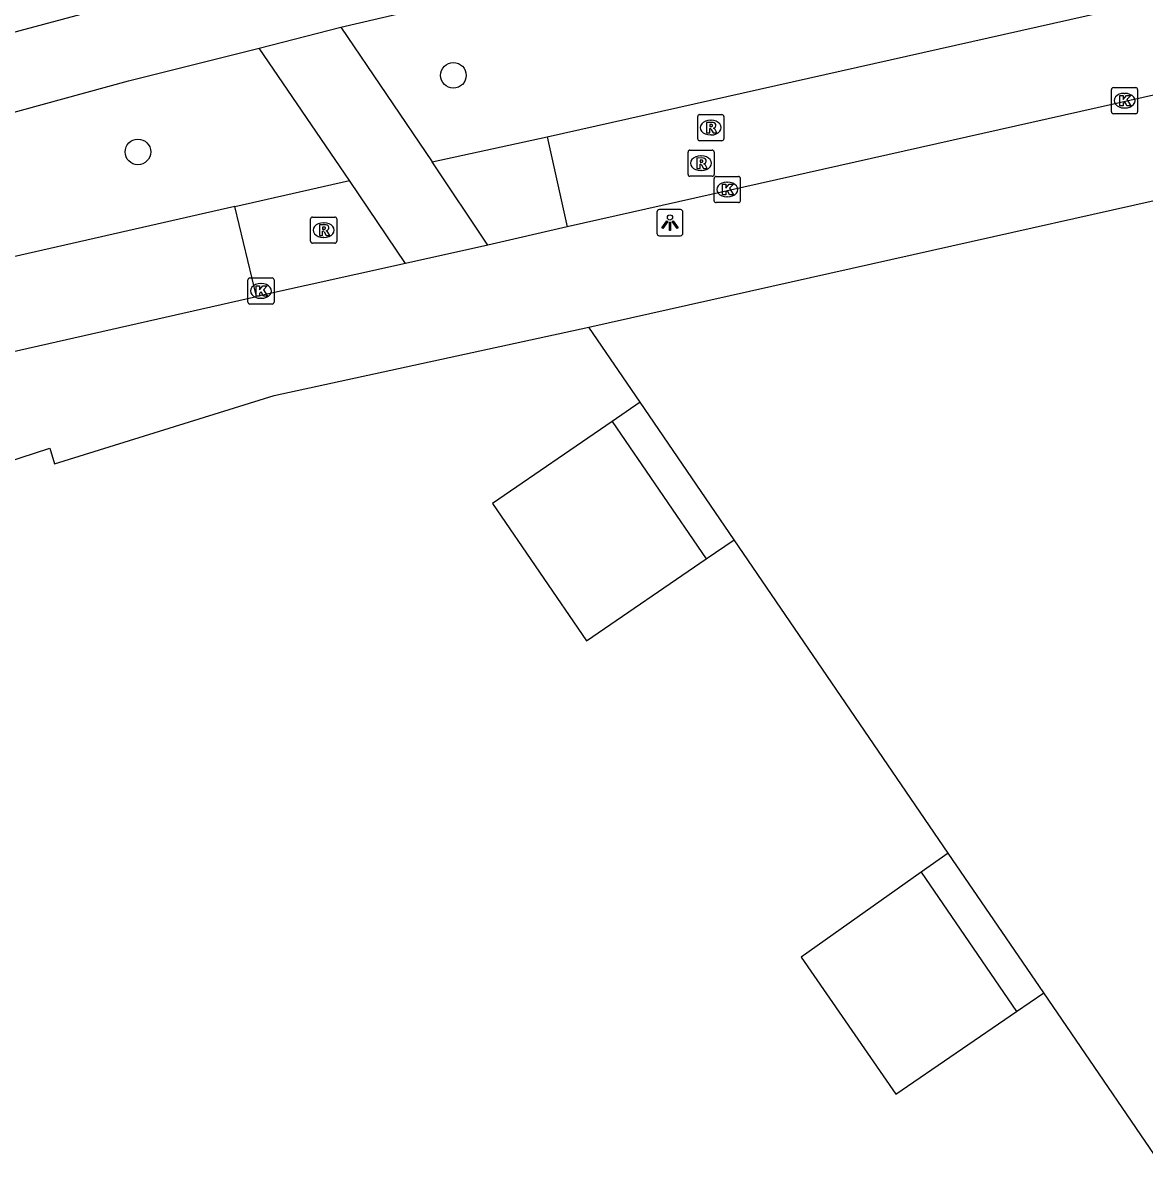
# Model space of a CAD drawing. Extents: x 155275 to 156263, y 382654 to 383635.
# Drawn here: x 155799.76 to 155842.67, y 383140.81 to 383184.9 of the extents above; entities that cross this region are included whole.
import ezdxf

# ---------------------------------------------------------------- set-up
doc = ezdxf.new("R2010")
doc.units = 0
for name, color, linetype in [('IMGEO_Boom', 7, 'Continuous'), ('IMGEO_Fietspad_gesloten', 7, 'Continuous'), ('IMGEO_Kolk', 7, 'Continuous'), ('IMGEO_Lichtpunt', 7, 'Continuous'), ('IMGEO_Pand', 7, 'Continuous'), ('IMGEO_Pand_overbouw', 7, 'Continuous'), ('IMGEO_Rijbaan_lokaal_gesloten', 7, 'Continuous'), ('IMGEO_Rijbaan_lokaal_open', 7, 'Continuous'), ('IMGEO_Rioolput', 7, 'Continuous'), ('IMGEO_Voetpad_open', 7, 'Continuous')]:
    doc.layers.add(name, color=color, linetype=linetype)

msp = doc.modelspace()

# ---------------------------------------------------------------- linework, layer by layer
at = {"layer": 'IMGEO_Boom'}
for centre in [(155816.218, 383182.901), (155804.152, 383179.972)]:
    msp.add_circle(centre, 0.489, dxfattribs=at)
at = {"layer": 'IMGEO_Fietspad_gesloten'}
for points in [[(155811.916, 383184.748), (155817.791, 383186.119), (155833.92, 383189.687), (155850.109, 383193.138)], [(155807.023, 383186.593), (155784.144, 383180.465), (155758.942, 383174.226)], [(155808.796, 383183.946), (155811.916, 383184.748)], [(155754.161, 383169.392), (155755.638, 383170.009), (155757.938, 383170.83), (155760.337, 383171.486), (155780.808, 383176.389), (155803.789, 383182.688), (155808.796, 383183.946)]]:
    msp.add_lwpolyline(points, dxfattribs=at)
at = {"layer": 'IMGEO_Kolk'}
for p, q in [((155841.384, 383181.506), (155841.384, 383182.358)), ((155841.459, 383182.432), (155842.311, 383182.432)), ((155842.385, 383182.358), (155842.385, 383181.506)), ((155841.872, 383182.212), (155841.897, 383182.212)), ((155842.311, 383181.432), (155841.459, 383181.432)), ((155841.895, 383181.652), (155841.87, 383181.652)), ((155826.19, 383178.107), (155826.19, 383178.959)), ((155826.265, 383179.033), (155827.117, 383179.033)), ((155826.678, 383178.813), (155826.703, 383178.813)), ((155827.191, 383178.959), (155827.191, 383178.107)), ((155827.117, 383178.033), (155826.265, 383178.033)), ((155826.701, 383178.253), (155826.676, 383178.253)), ((155808.359, 383174.228), (155808.359, 383175.08)), ((155808.434, 383175.154), (155809.286, 383175.154)), ((155808.847, 383174.934), (155808.872, 383174.934)), ((155809.36, 383175.08), (155809.36, 383174.228)), ((155808.87, 383174.374), (155808.845, 383174.374)), ((155809.286, 383174.154), (155808.434, 383174.154))]:
    msp.add_line(p, q, dxfattribs=at)
for points in [[(155841.384, 383181.506), (155841.384, 383182.358)], [(155841.459, 383182.432), (155842.311, 383182.432)], [(155842.385, 383182.358), (155842.385, 383181.506)], [(155841.705, 383182.132), (155841.828, 383182.132), (155841.828, 383181.981), (155841.958, 383182.132), (155842.122, 383182.132), (155841.976, 383181.981), (155842.129, 383181.732), (155841.977, 383181.732), (155841.892, 383181.896), (155841.828, 383181.829), (155841.828, 383181.732), (155841.705, 383181.732), (155841.705, 383182.132)], [(155842.311, 383181.432), (155841.459, 383181.432)], [(155826.19, 383178.107), (155826.19, 383178.959)], [(155826.265, 383179.033), (155827.117, 383179.033)], [(155827.191, 383178.959), (155827.191, 383178.107)], [(155826.511, 383178.733), (155826.634, 383178.733), (155826.634, 383178.582), (155826.764, 383178.733), (155826.928, 383178.733), (155826.782, 383178.582), (155826.935, 383178.333), (155826.783, 383178.333), (155826.698, 383178.497), (155826.634, 383178.43), (155826.634, 383178.333), (155826.511, 383178.333), (155826.511, 383178.733)], [(155827.117, 383178.033), (155826.265, 383178.033)], [(155808.359, 383174.228), (155808.359, 383175.08)], [(155808.434, 383175.154), (155809.286, 383175.154)], [(155808.68, 383174.854), (155808.803, 383174.854), (155808.803, 383174.703), (155808.933, 383174.854), (155809.097, 383174.854), (155808.951, 383174.703), (155809.104, 383174.454), (155808.952, 383174.454), (155808.867, 383174.618), (155808.803, 383174.551), (155808.803, 383174.454), (155808.68, 383174.454), (155808.68, 383174.854)], [(155809.36, 383175.08), (155809.36, 383174.228)], [(155809.286, 383174.154), (155808.434, 383174.154)]]:
    msp.add_lwpolyline(points, dxfattribs=at)
for centre, start, end in [((155841.461, 383182.356), 91.552, 178.448), ((155841.461, 383182.356), 91.552, 178.448), ((155842.309, 383182.356), 1.552, 88.448), ((155842.309, 383182.356), 1.552, 88.448), ((155841.461, 383181.508), 181.552, 268.448), ((155841.461, 383181.508), 181.552, 268.448), ((155842.309, 383181.508), 271.552, 358.448), ((155842.309, 383181.508), 271.552, 358.448), ((155826.267, 383178.957), 91.552, 178.448), ((155826.267, 383178.957), 91.552, 178.448), ((155827.115, 383178.957), 1.552, 88.448), ((155827.115, 383178.957), 1.552, 88.448), ((155826.267, 383178.109), 181.552, 268.448), ((155826.267, 383178.109), 181.552, 268.448), ((155827.115, 383178.109), 271.552, 358.448), ((155827.115, 383178.109), 271.552, 358.448), ((155808.436, 383175.078), 91.552, 178.448), ((155808.436, 383175.078), 91.552, 178.448), ((155809.284, 383175.078), 1.552, 88.448), ((155809.284, 383175.078), 1.552, 88.448), ((155808.436, 383174.23), 181.552, 268.448), ((155808.436, 383174.23), 181.552, 268.448), ((155809.284, 383174.23), 271.552, 358.448), ((155809.284, 383174.23), 271.552, 358.448)]:
    msp.add_arc(centre, 0.0765, start, end, dxfattribs=at)
for centre, major_axis, ratio, start_param, end_param in [((155841.871, 383181.932), (-0.387, 0.002), 0.722429, 4.712389, 7.853982), ((155841.896, 383181.932), (-0.39, 0.002), 0.717154, 1.570796, 4.712389), ((155826.677, 383178.533), (-0.387, 0.002), 0.722429, 4.712389, 7.853982), ((155826.702, 383178.533), (-0.39, 0.002), 0.717154, 1.570796, 4.712389), ((155808.846, 383174.654), (-0.387, 0.002), 0.722429, 4.712389, 7.853982), ((155808.871, 383174.654), (-0.39, 0.002), 0.717154, 1.570796, 4.712389)]:
    msp.add_ellipse(centre, major_axis=major_axis, ratio=ratio, start_param=start_param, end_param=end_param, dxfattribs=at)
at = {"layer": 'IMGEO_Lichtpunt'}
for p, q in [((155824.002, 383177.669), (155824.002, 383176.862)), ((155824.002, 383177.669), (155824.002, 383176.862)), ((155824.904, 383177.764), (155824.096, 383177.764)), ((155824.904, 383177.764), (155824.096, 383177.764)), ((155824.998, 383176.862), (155824.998, 383177.669)), ((155824.998, 383176.862), (155824.998, 383177.669)), ((155824.096, 383176.768), (155824.904, 383176.768)), ((155824.096, 383176.768), (155824.904, 383176.768))]:
    msp.add_line(p, q, dxfattribs=at)
for points in [[(155824.376, 383177.333), (155824.415, 383177.305), (155824.227, 383177.043), (155824.189, 383177.07), (155824.376, 383177.333)], [(155824.478, 383177.285), (155824.525, 383177.285), (155824.525, 383176.963), (155824.478, 383176.963), (155824.478, 383177.285)], [(155824.588, 383177.305), (155824.626, 383177.332), (155824.813, 383177.07), (155824.774, 383177.042), (155824.588, 383177.305)]]:
    msp.add_lwpolyline(points, dxfattribs=at)
msp.add_circle((155824.501, 383177.467), 0.0994, dxfattribs=at)
for centre, start, end in [((155824.096, 383177.669), 90, 180), ((155824.096, 383177.669), 90, 180), ((155824.904, 383177.669), 0, 90), ((155824.904, 383177.669), 0, 90), ((155824.096, 383176.862), 180, 270), ((155824.096, 383176.862), 180, 270), ((155824.904, 383176.862), 270, 0), ((155824.904, 383176.862), 270, 360)]:
    msp.add_arc(centre, 0.0946, start, end, dxfattribs=at)
at = {"layer": 'IMGEO_Pand'}
for points in [[(155821.394, 383173.271), (155856.897, 383181.221)], [(155781.515, 383163.707), (155781.533, 383163.714), (155787.732, 383165.698), (155787.913, 383165.119), (155790.17, 383165.849), (155790.071, 383166.132), (155791.993, 383166.733), (155792.077, 383166.451), (155793.257, 383166.839), (155793.457, 383166.263), (155800.782, 383168.637), (155800.967, 383168.041), (155809.359, 383170.66), (155821.394, 383173.271)], [(155823.359, 383170.395), (155821.394, 383173.271)], [(155823.359, 383170.395), (155822.291, 383169.665), (155817.707, 383166.527), (155821.302, 383161.271), (155825.889, 383164.411), (155826.951, 383165.138)], [(155826.951, 383165.138), (155823.359, 383170.395)], [(155835.14, 383153.15), (155826.951, 383165.138)], [(155835.14, 383153.15), (155834.103, 383152.418), (155829.512, 383149.175), (155833.135, 383143.931), (155837.751, 383147.091), (155838.796, 383147.806)], [(155838.796, 383147.806), (155835.14, 383153.15)], [(155849.738, 383131.795), (155838.796, 383147.806)]]:
    msp.add_lwpolyline(points, dxfattribs=at)
at = {"layer": 'IMGEO_Pand_overbouw'}
for points in [[(155823.359, 383170.395), (155822.291, 383169.665), (155825.889, 383164.411), (155826.951, 383165.138)], [(155837.751, 383147.091), (155838.796, 383147.806), (155835.14, 383153.15), (155834.103, 383152.418)]]:
    msp.add_lwpolyline(points, close=True, dxfattribs=at)
at = {"layer": 'IMGEO_Rijbaan_lokaal_gesloten'}
for points in [[(155819.804, 383180.555), (155849.792, 383187.297)], [(155850.604, 383183.856), (155820.572, 383177.109)], [(155807.855, 383177.879), (155773.936, 383170.173), (155768.128, 383168.704), (155765.261, 383167.836), (155759.704, 383165.561)], [(155773.576, 383166.494), (155808.683, 383174.445)]]:
    msp.add_lwpolyline(points, dxfattribs=at)
at = {"layer": 'IMGEO_Rijbaan_lokaal_open'}
for points in [[(155815.412, 383179.591), (155819.804, 383180.555)], [(155819.804, 383180.555), (155820.572, 383177.109)], [(155817.54, 383176.409), (155815.412, 383179.591)], [(155807.855, 383177.879), (155812.239, 383178.877)], [(155814.391, 383175.709), (155812.239, 383178.877)], [(155808.683, 383174.445), (155807.855, 383177.879)], [(155820.572, 383177.109), (155817.54, 383176.409)], [(155814.391, 383175.709), (155808.683, 383174.445)]]:
    msp.add_lwpolyline(points, dxfattribs=at)
at = {"layer": 'IMGEO_Rioolput'}
for p, q in [((155825.635, 383181.402), (155826.487, 383181.402)), ((155825.56, 383180.476), (155825.56, 383181.328)), ((155826.048, 383181.182), (155826.073, 383181.182)), ((155826.561, 383181.328), (155826.561, 383180.476)), ((155826.071, 383180.622), (155826.046, 383180.622)), ((155826.487, 383180.402), (155825.635, 383180.402)), ((155825.19, 383179.114), (155825.19, 383179.966)), ((155825.265, 383180.04), (155826.117, 383180.04)), ((155825.678, 383179.82), (155825.703, 383179.82)), ((155826.191, 383179.966), (155826.191, 383179.114)), ((155825.701, 383179.26), (155825.676, 383179.26)), ((155826.117, 383179.04), (155825.265, 383179.04)), ((155810.832, 383177.481), (155811.684, 383177.481)), ((155810.757, 383176.555), (155810.757, 383177.407)), ((155811.245, 383177.261), (155811.27, 383177.261)), ((155811.758, 383177.407), (155811.758, 383176.555)), ((155811.268, 383176.701), (155811.243, 383176.701)), ((155811.684, 383176.481), (155810.832, 383176.481))]:
    msp.add_line(p, q, dxfattribs=at)
for points in [[(155825.635, 383181.402), (155826.487, 383181.402)], [(155825.56, 383180.476), (155825.56, 383181.328)], [(155826.149, 383181.1), (155825.897, 383181.102), (155825.897, 383180.702)], [(155826.075, 383181.021), (155826.021, 383181.021), (155826.021, 383180.94)], [(155826.561, 383181.328), (155826.561, 383180.476)], [(155825.897, 383180.702), (155826.021, 383180.702), (155826.021, 383180.864), (155826.032, 383180.864)], [(155826.021, 383180.94), (155826.073, 383180.94)], [(155826.079, 383180.835), (155826.15, 383180.702), (155826.29, 383180.702), (155826.225, 383180.828)], [(155826.487, 383180.402), (155825.635, 383180.402)], [(155825.19, 383179.114), (155825.19, 383179.966)], [(155825.265, 383180.04), (155826.117, 383180.04)], [(155825.779, 383179.738), (155825.527, 383179.74), (155825.527, 383179.34)], [(155825.705, 383179.659), (155825.651, 383179.659), (155825.651, 383179.578)], [(155826.191, 383179.966), (155826.191, 383179.114)], [(155825.527, 383179.34), (155825.651, 383179.34), (155825.651, 383179.502), (155825.662, 383179.502)], [(155825.651, 383179.578), (155825.703, 383179.578)], [(155825.709, 383179.473), (155825.78, 383179.34), (155825.92, 383179.34), (155825.855, 383179.466)], [(155826.117, 383179.04), (155825.265, 383179.04)], [(155810.832, 383177.481), (155811.684, 383177.481)], [(155810.757, 383176.555), (155810.757, 383177.407)], [(155811.346, 383177.179), (155811.094, 383177.181), (155811.094, 383176.781)], [(155811.272, 383177.1), (155811.218, 383177.1), (155811.218, 383177.019)], [(155811.218, 383177.019), (155811.27, 383177.019)], [(155811.758, 383177.407), (155811.758, 383176.555)], [(155811.094, 383176.781), (155811.218, 383176.781), (155811.218, 383176.943), (155811.229, 383176.943)], [(155811.276, 383176.914), (155811.347, 383176.781), (155811.487, 383176.781), (155811.422, 383176.907)], [(155811.684, 383176.481), (155810.832, 383176.481)]]:
    msp.add_lwpolyline(points, dxfattribs=at)
for centre, radius, start, end in [((155825.637, 383181.326), 0.0765, 91.552, 178.448), ((155825.637, 383181.326), 0.0765, 91.552, 178.448), ((155826.485, 383181.326), 0.0765, 1.552, 88.448), ((155826.485, 383181.326), 0.0765, 1.552, 88.448), ((155826.081, 383180.925), 0.0964, 77.0061, 93.1865), ((155826.095, 383180.982), 0.0378, 276.6634, 79.6772), ((155826.148, 383180.99), 0.109, 350.3612, 89.416), ((155826.146, 383180.99), 0.112, 277.5842, 350.9817), ((155826.031, 383180.811), 0.0533, 26.0293, 88.6989), ((155826.057, 383181.129), 0.19, 274.7715, 282.9687), ((155826.13, 383180.775), 0.108, 29.5134, 73.7905), ((155825.637, 383180.478), 0.0765, 181.552, 268.448), ((155825.637, 383180.478), 0.0765, 181.552, 268.448), ((155826.485, 383180.478), 0.0765, 271.552, 358.448), ((155826.485, 383180.478), 0.0765, 271.552, 358.448), ((155825.267, 383179.964), 0.0765, 91.552, 178.448), ((155825.267, 383179.964), 0.0765, 91.552, 178.448), ((155825.711, 383179.563), 0.0964, 77.0061, 93.1865), ((155825.725, 383179.62), 0.0378, 276.6634, 79.6772), ((155825.778, 383179.628), 0.109, 350.3612, 89.416), ((155826.115, 383179.964), 0.0765, 1.552, 88.448), ((155826.115, 383179.964), 0.0765, 1.552, 88.448), ((155825.661, 383179.449), 0.0533, 26.0293, 88.6989), ((155825.687, 383179.767), 0.19, 274.7715, 282.9687), ((155825.776, 383179.628), 0.112, 277.5842, 350.9817), ((155825.76, 383179.413), 0.108, 29.5134, 73.7905), ((155825.267, 383179.116), 0.0765, 181.552, 268.448), ((155825.267, 383179.116), 0.0765, 181.552, 268.448), ((155826.115, 383179.116), 0.0765, 271.552, 358.448), ((155826.115, 383179.116), 0.0765, 271.552, 358.448), ((155810.834, 383177.405), 0.0765, 91.552, 178.448), ((155810.834, 383177.405), 0.0765, 91.552, 178.448), ((155811.682, 383177.405), 0.0765, 1.552, 88.448), ((155811.682, 383177.405), 0.0765, 1.552, 88.448), ((155811.254, 383177.208), 0.19, 274.7715, 282.9687), ((155811.278, 383177.004), 0.0964, 77.0061, 93.1865), ((155811.292, 383177.061), 0.0378, 276.6634, 79.6772), ((155811.345, 383177.069), 0.109, 350.3612, 89.416), ((155811.343, 383177.069), 0.112, 277.5842, 350.9817), ((155810.834, 383176.557), 0.0765, 181.552, 268.448), ((155810.834, 383176.557), 0.0765, 181.552, 268.448), ((155811.228, 383176.89), 0.0533, 26.0293, 88.6989), ((155811.327, 383176.854), 0.108, 29.5134, 73.7905), ((155811.682, 383176.557), 0.0765, 271.552, 358.448), ((155811.682, 383176.557), 0.0765, 271.552, 358.448)]:
    msp.add_arc(centre, radius, start, end, dxfattribs=at)
for centre, major_axis, ratio, start_param, end_param in [((155826.047, 383180.902), (-0.387, 0.002), 0.722429, 4.712389, 7.853982), ((155826.072, 383180.902), (-0.39, 0.002), 0.717154, 1.570796, 4.712389), ((155825.677, 383179.54), (-0.387, 0.002), 0.722429, 4.712389, 7.853982), ((155825.702, 383179.54), (-0.39, 0.002), 0.717154, 1.570796, 4.712389), ((155811.244, 383176.981), (-0.387, 0.002), 0.722429, 4.712389, 7.853982), ((155811.269, 383176.981), (-0.39, 0.002), 0.717154, 1.570796, 4.712389)]:
    msp.add_ellipse(centre, major_axis=major_axis, ratio=ratio, start_param=start_param, end_param=end_param, dxfattribs=at)
at = {"layer": 'IMGEO_Voetpad_open'}
for points in [[(155811.916, 383184.748), (155815.412, 383179.591)], [(155812.239, 383178.877), (155808.796, 383183.946)], [(155817.54, 383176.409), (155814.391, 383175.709)]]:
    msp.add_lwpolyline(points, dxfattribs=at)

doc.saveas('drawing.dxf')
